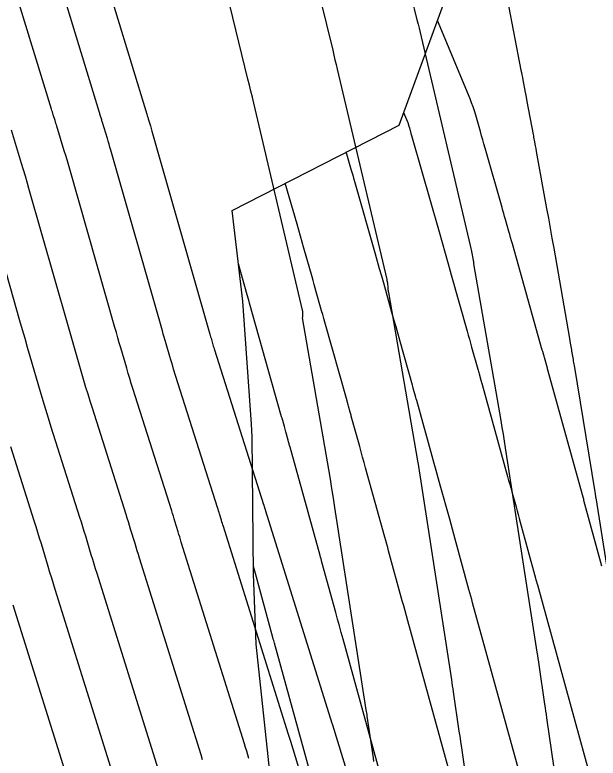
# Model space of a CAD drawing. Extents: x 954385 to 988206, y 1868364 to 1924553.
# Drawn here: x 957779.26 to 957805.25, y 1919699.08 to 1919732.21 of the extents above; entities that cross this region are included whole.
import ezdxf

# ---------------------------------------------------------------- set-up
doc = ezdxf.new("R2010")
doc.units = 0
for name, color, linetype in [('13', 7, 'Continuous'), ('16', 7, 'Continuous'), ('Default', 7, 'Continuous')]:
    doc.layers.add(name, color=color, linetype=linetype)

msp = doc.modelspace()

# ---------------------------------------------------------------- linework, layer by layer
at = {"layer": '13'}
for points in [[(957795.396, 1919739.282), (957797.176, 1919731.991), (957797.222, 1919731.801), (957797.268, 1919731.61), (957797.313, 1919731.42), (957797.358, 1919731.23), (957799.549, 1919721.936), (957799.565, 1919721.867), (957799.58, 1919721.799), (957799.594, 1919721.73), (957799.608, 1919721.661), (957799.682, 1919721.274), (957799.684, 1919721.261), (957799.686, 1919721.247), (957799.688, 1919721.233), (957799.689, 1919721.22), (957799.694, 1919721.165), (957799.695, 1919721.151), (957799.697, 1919721.137), (957799.699, 1919721.124), (957799.701, 1919721.11), (957800.91, 1919714.123), (957800.962, 1919713.821), (957801.012, 1919713.519), (957801.061, 1919713.216), (957801.109, 1919712.914), (957802.519, 1919703.803), (957802.541, 1919703.66), (957802.562, 1919703.518), (957802.584, 1919703.376), (957802.605, 1919703.234), (957802.863, 1919701.481), (957802.885, 1919701.331), (957802.907, 1919701.181), (957802.929, 1919701.031), (957802.951, 1919700.881), (957803.907, 1919694.249)], [(957791.724, 1919737.575), (957793.419, 1919730.63), (957793.471, 1919730.42), (957793.521, 1919730.209), (957793.572, 1919729.998), (957793.622, 1919729.787), (957795.829, 1919720.421), (957795.832, 1919720.409), (957795.834, 1919720.397), (957795.837, 1919720.386), (957795.839, 1919720.374), (957795.848, 1919720.327), (957795.85, 1919720.315), (957795.852, 1919720.304), (957795.853, 1919720.292), (957795.855, 1919720.28), (957795.876, 1919720.02), (957795.881, 1919719.973), (957795.886, 1919719.926), (957795.893, 1919719.879), (957795.9, 1919719.832), (957797.198, 1919712.337), (957797.203, 1919712.308), (957797.207, 1919712.279), (957798.71, 1919702.571), (957798.73, 1919702.439), (957798.75, 1919702.307), (957798.77, 1919702.175), (957798.79, 1919702.043), (957799.048, 1919700.29), (957799.072, 1919700.13), (957799.095, 1919699.97), (957799.118, 1919699.81), (957799.142, 1919699.649), (957800.19, 1919692.374)], [(957795.258, 1919698.93), (957795.233, 1919699.102), (957794.96, 1919700.95), (957794.949, 1919701.023), (957794.938, 1919701.095), (957794.927, 1919701.168), (957794.916, 1919701.241), (957793.522, 1919710.249), (957793.455, 1919710.673), (957793.387, 1919711.096), (957793.317, 1919711.519), (957793.244, 1919711.941), (957792.075, 1919718.7), (957792.074, 1919718.707), (957792.074, 1919718.714), (957792.075, 1919718.721), (957792.078, 1919718.728), (957792.089, 1919718.755), (957792.092, 1919718.762), (957792.093, 1919718.769), (957792.094, 1919718.776), (957792.095, 1919718.783), (957792.09, 1919718.939), (957792.088, 1919718.968), (957792.085, 1919718.996), (957792.081, 1919719.024), (957792.075, 1919719.051), (957789.903, 1919728.268), (957789.839, 1919728.538), (957789.775, 1919728.808), (957789.71, 1919729.077), (957789.644, 1919729.346), (957787.911, 1919736.443)], [(957783.041, 1919734.658), (957785.135, 1919727.788), (957785.146, 1919727.752), (957785.157, 1919727.715), (957785.179, 1919727.643), (957785.19, 1919727.607), (957785.202, 1919727.571), (957785.296, 1919727.261), (957785.314, 1919727.203), (957785.331, 1919727.145), (957785.348, 1919727.087), (957785.364, 1919727.029), (957787.947, 1919717.975), (957787.963, 1919717.916), (957787.98, 1919717.857), (957787.997, 1919717.799), (957788.014, 1919717.74), (957788.082, 1919717.506), (957788.099, 1919717.448), (957788.117, 1919717.389), (957788.134, 1919717.331), (957788.153, 1919717.273), (957790.34, 1919710.39), (957790.347, 1919710.366), (957790.355, 1919710.342), (957790.362, 1919710.318), (957790.369, 1919710.294), (957790.398, 1919710.198), (957790.406, 1919710.174), (957790.413, 1919710.15), (957790.42, 1919710.126), (957790.428, 1919710.102), (957793.388, 1919700.645), (957793.4, 1919700.607), (957793.412, 1919700.568), (957794.076, 1919698.382)], [(957792.114, 1919697.96), (957791.55, 1919699.818), (957791.522, 1919699.909), (957791.494, 1919700.001), (957791.465, 1919700.092), (957791.437, 1919700.183), (957788.551, 1919709.404), (957788.529, 1919709.474), (957788.507, 1919709.544), (957788.486, 1919709.615), (957788.465, 1919709.685), (957788.38, 1919709.966), (957788.359, 1919710.036), (957788.337, 1919710.106), (957788.315, 1919710.176), (957788.293, 1919710.246), (957786.333, 1919716.414), (957786.289, 1919716.555), (957786.245, 1919716.697), (957786.203, 1919716.839), (957786.161, 1919716.982), (957785.995, 1919717.552), (957785.954, 1919717.695), (957785.913, 1919717.838), (957785.872, 1919717.98), (957785.831, 1919718.123), (957783.533, 1919726.182), (957783.495, 1919726.313), (957783.457, 1919726.444), (957783.418, 1919726.575), (957783.378, 1919726.706), (957783.164, 1919727.408), (957783.152, 1919727.449), (957783.139, 1919727.49), (957783.127, 1919727.531), (957783.114, 1919727.572), (957783.063, 1919727.736), (957783.05, 1919727.777), (957783.038, 1919727.817), (957783.025, 1919727.858), (957783.013, 1919727.899), (957781.196, 1919733.861)], [(957789.687, 1919699.068), (957789.637, 1919699.232), (957789.587, 1919699.395), (957789.537, 1919699.558), (957789.486, 1919699.721), (957786.673, 1919708.707), (957786.637, 1919708.823), (957786.601, 1919708.939), (957786.566, 1919709.055), (957786.531, 1919709.171), (957786.391, 1919709.637), (957786.355, 1919709.753), (957786.32, 1919709.869), (957786.283, 1919709.985), (957786.247, 1919710.101), (957784.514, 1919715.554), (957784.443, 1919715.779), (957784.374, 1919716.005), (957784.306, 1919716.231), (957784.24, 1919716.458), (957783.977, 1919717.364), (957783.911, 1919717.591), (957783.846, 1919717.818), (957783.781, 1919718.045), (957783.716, 1919718.272), (957781.702, 1919725.334), (957781.643, 1919725.539), (957781.583, 1919725.743), (957781.522, 1919725.947), (957781.461, 1919726.151), (957781.127, 1919727.246), (957781.108, 1919727.31), (957781.088, 1919727.374), (957781.068, 1919727.437), (957781.049, 1919727.501), (957780.969, 1919727.756), (957780.949, 1919727.82), (957780.93, 1919727.883), (957780.91, 1919727.947), (957780.891, 1919728.011), (957779.351, 1919733.063)], [(957779.09, 1919727.083), (957779.543, 1919725.597), (957779.627, 1919725.32), (957779.709, 1919725.042), (957779.79, 1919724.765), (957779.87, 1919724.487), (957781.6, 1919718.421), (957781.689, 1919718.109), (957781.778, 1919717.798), (957781.868, 1919717.487), (957781.958, 1919717.176), (957782.318, 1919715.933), (957782.41, 1919715.623), (957782.503, 1919715.313), (957782.598, 1919715.003), (957782.695, 1919714.695), (957784.2, 1919709.956), (957784.251, 1919709.795), (957784.302, 1919709.633), (957784.352, 1919709.47), (957784.401, 1919709.308), (957784.597, 1919708.658), (957784.646, 1919708.496), (957784.696, 1919708.333), (957784.746, 1919708.171), (957784.796, 1919708.009), (957787.539, 1919699.245), (957787.61, 1919699.017)], [(957785.643, 1919698.608), (957782.919, 1919707.311), (957782.854, 1919707.519), (957782.79, 1919707.728), (957782.726, 1919707.936), (957782.663, 1919708.145), (957782.412, 1919708.979), (957782.348, 1919709.188), (957782.284, 1919709.396), (957782.219, 1919709.604), (957782.154, 1919709.812), (957780.875, 1919713.835), (957780.752, 1919714.227), (957780.631, 1919714.621), (957780.513, 1919715.014), (957780.397, 1919715.409), (957779.939, 1919716.989), (957779.825, 1919717.384), (957779.711, 1919717.779), (957779.598, 1919718.174), (957779.485, 1919718.569), (957778.039, 1919723.639)], [(957779.056, 1919712.976), (957780.107, 1919709.667), (957780.188, 1919709.413), (957780.267, 1919709.159), (957780.345, 1919708.905), (957780.422, 1919708.65), (957780.729, 1919707.631), (957780.806, 1919707.376), (957780.884, 1919707.122), (957780.962, 1919706.868), (957781.042, 1919706.614), (957783.747, 1919697.971)], [(957779.164, 1919705.916), (957781.85, 1919697.334)]]:
    msp.add_lwpolyline(points, dxfattribs=at)
at = {"layer": '16'}
for points in [[(957791.079, 1919694.145), (957790.014, 1919704.155), (957789.891, 1919707.293), (957789.826, 1919713.4), (957789.808, 1919713.974), (957789.413, 1919719.442), (957788.939, 1919723.496), (957796.378, 1919727.3), (957798.898, 1919734.155), (957798.279, 1919735.629), (957796.538, 1919739.805), (957794.75, 1919744.619), (957794.415, 1919745.506), (957792.243, 1919751.186), (957791.1, 1919753.552), (957789.554, 1919756.715), (957787.432, 1919762.39), (957787.41, 1919762.45), (957785.078, 1919767.991)], [(957800.922, 1919734.328), (957801.809, 1919729.743), (957801.829, 1919729.636), (957801.85, 1919729.53), (957801.871, 1919729.424), (957801.891, 1919729.317), (957802.002, 1919728.744), (957802.009, 1919728.712), (957802.015, 1919728.679), (957802.021, 1919728.646), (957802.028, 1919728.613), (957802.058, 1919728.448), (957802.077, 1919728.349), (957802.352, 1919726.878), (957802.364, 1919726.814), (957802.375, 1919726.751), (957802.387, 1919726.688), (957802.398, 1919726.625), (957802.445, 1919726.372), (957802.468, 1919726.246), (957802.491, 1919726.12), (957802.951, 1919723.586), (957803.032, 1919723.143), (957803.111, 1919722.699), (957803.19, 1919722.255), (957803.267, 1919721.811), (957803.969, 1919717.781), (957803.987, 1919717.68), (957804.004, 1919717.579), (957804.056, 1919717.28), (957804.066, 1919717.225), (957804.131, 1919716.842), (957804.142, 1919716.776), (957804.153, 1919716.711), (957804.164, 1919716.645), (957804.174, 1919716.58), (957805.096, 1919710.955), (957805.112, 1919710.859), (957805.134, 1919710.725), (957805.139, 1919710.691), (957805.622, 1919707.685)], [(957805.42, 1919707.635), (957804.617, 1919710.572), (957804.604, 1919710.62), (957804.577, 1919710.717), (957802.993, 1919716.437), (957802.985, 1919716.467), (957802.853, 1919716.938), (957802.838, 1919716.993), (957802.823, 1919717.048), (957802.777, 1919717.211), (957802.761, 1919717.266), (957801.426, 1919722.011), (957801.388, 1919722.145), (957801.35, 1919722.28), (957801.312, 1919722.415), (957801.274, 1919722.55), (957801.12, 1919723.089), (957801.081, 1919723.223), (957801.043, 1919723.358), (957801.004, 1919723.493), (957800.966, 1919723.628), (957800.214, 1919726.27), (957800.161, 1919726.454), (957800.109, 1919726.638), (957800.056, 1919726.822), (957800.004, 1919727.006), (957799.793, 1919727.742), (957799.737, 1919727.925), (957799.677, 1919728.106), (957799.611, 1919728.285), (957799.541, 1919728.463), (957798.092, 1919731.963)], [(957796.582, 1919727.857), (957796.755, 1919727.439), (957796.764, 1919727.418), (957796.772, 1919727.397), (957796.779, 1919727.375), (957796.785, 1919727.353), (957796.817, 1919727.243), (957796.836, 1919727.177), (957796.907, 1919726.928), (957796.935, 1919726.83), (957796.963, 1919726.732), (957798.159, 1919722.543), (957798.295, 1919722.064), (957798.431, 1919721.586), (957798.566, 1919721.108), (957798.701, 1919720.629), (957799.408, 1919718.117), (957799.459, 1919717.937), (957799.509, 1919717.757), (957799.56, 1919717.577), (957799.611, 1919717.397), (957799.887, 1919716.419), (957799.901, 1919716.367), (957799.915, 1919716.316), (957799.93, 1919716.264), (957799.944, 1919716.213), (957800.026, 1919715.921), (957800.064, 1919715.784), (957800.078, 1919715.733), (957801.214, 1919711.632), (957801.261, 1919711.463), (957801.308, 1919711.294), (957801.354, 1919711.124), (957801.401, 1919710.955), (957801.59, 1919710.278), (957801.636, 1919710.108), (957801.683, 1919709.939), (957801.73, 1919709.769), (957801.776, 1919709.6), (957802.457, 1919707.108), (957802.478, 1919707.032), (957802.499, 1919706.956), (957802.52, 1919706.88), (957802.541, 1919706.805), (957805.049, 1919697.713)], [(957801.992, 1919697.526), (957799.654, 1919706), (957799.613, 1919706.15), (957799.572, 1919706.299), (957799.531, 1919706.449), (957799.49, 1919706.599), (957798.878, 1919708.836), (957798.817, 1919709.059), (957798.756, 1919709.282), (957798.694, 1919709.505), (957798.633, 1919709.728), (957798.212, 1919711.242), (957798.122, 1919711.568), (957798.031, 1919711.895), (957797.941, 1919712.221), (957797.85, 1919712.548), (957797.163, 1919715.028), (957797.146, 1919715.092), (957797.128, 1919715.155), (957797.084, 1919715.314), (957797.057, 1919715.41), (957797.013, 1919715.565), (957796.993, 1919715.639), (957796.972, 1919715.712), (957796.425, 1919717.655), (957796.333, 1919717.979), (957796.242, 1919718.302), (957796.151, 1919718.626), (957796.06, 1919718.95), (957795.695, 1919720.245), (957795.604, 1919720.569), (957795.513, 1919720.892), (957795.421, 1919721.216), (957795.329, 1919721.539), (957794.418, 1919724.727), (957794.379, 1919724.864), (957794.34, 1919725.001), (957794.301, 1919725.138), (957794.262, 1919725.275), (957794.027, 1919726.098)], [(957798.967, 1919697.224), (957796.768, 1919705.196), (957796.706, 1919705.419), (957796.645, 1919705.643), (957796.583, 1919705.866), (957796.522, 1919706.089), (957795.911, 1919708.326), (957795.87, 1919708.476), (957795.829, 1919708.625), (957795.788, 1919708.775), (957795.746, 1919708.924), (957794.888, 1919712.016), (957794.821, 1919712.256), (957794.755, 1919712.496), (957794.688, 1919712.736), (957794.622, 1919712.976), (957794.249, 1919714.323), (957794.236, 1919714.37), (957794.223, 1919714.416), (957794.21, 1919714.463), (957794.197, 1919714.509), (957794.125, 1919714.766), (957794.107, 1919714.831), (957794.076, 1919714.94), (957794.058, 1919715.005), (957793.07, 1919718.51), (957793.022, 1919718.679), (957792.975, 1919718.848), (957792.927, 1919719.016), (957792.88, 1919719.185), (957792.69, 1919719.861), (957792.642, 1919720.03), (957792.594, 1919720.198), (957792.546, 1919720.367), (957792.498, 1919720.536), (957792.136, 1919721.806), (957792.059, 1919722.073), (957791.983, 1919722.341), (957791.906, 1919722.609), (957791.83, 1919722.877), (957791.308, 1919724.707)], [(957796.161, 1919696.128), (957793.881, 1919704.392), (957793.799, 1919704.689), (957793.718, 1919704.986), (957793.636, 1919705.283), (957793.555, 1919705.58), (957792.943, 1919707.817), (957792.923, 1919707.892), (957792.902, 1919707.968), (957792.881, 1919708.044), (957792.86, 1919708.12), (957791.523, 1919712.936), (957791.5, 1919713.017), (957791.478, 1919713.097), (957791.456, 1919713.177), (957791.434, 1919713.258), (957791.334, 1919713.618), (957791.317, 1919713.68), (957791.3, 1919713.741), (957791.283, 1919713.802), (957791.266, 1919713.863), (957791.163, 1919714.23), (957791.144, 1919714.298), (957789.715, 1919719.365), (957789.68, 1919719.491), (957789.668, 1919719.532), (957789.613, 1919719.726), (957789.218, 1919721.11)], [(957793.355, 1919695.033), (957790.824, 1919704.204), (957790.807, 1919704.266), (957790.79, 1919704.329), (957790.773, 1919704.391), (957790.756, 1919704.453), (957789.976, 1919707.307), (957789.974, 1919707.316), (957789.888, 1919707.624)]]:
    msp.add_lwpolyline(points, dxfattribs=at)
at = {"layer": 'Default'}
msp.add_arc((956871.597, 1919501.221), 996.448, 12.648055, 34.075074, dxfattribs=at)

doc.saveas('drawing.dxf')
